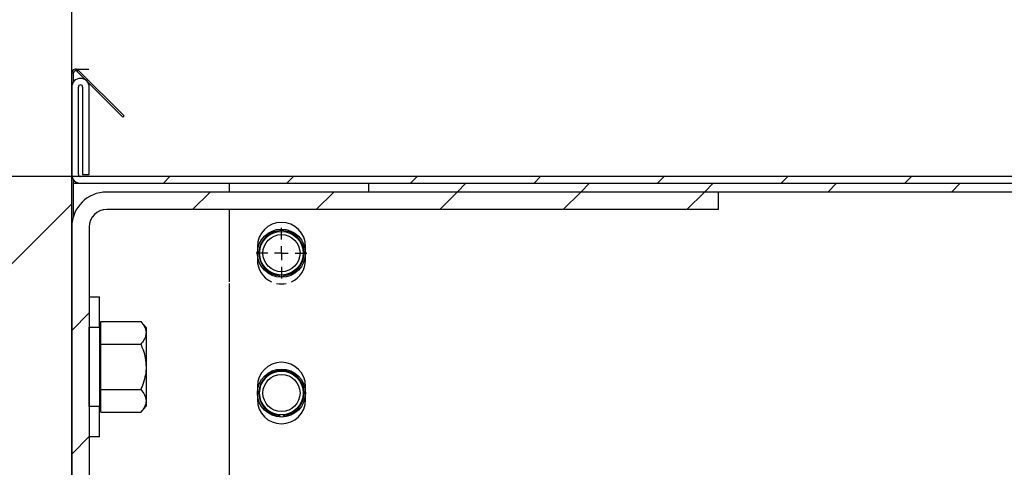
# Model space of a CAD drawing. Header units: inches. Extents: x 170 to 284, y 215 to 248.
# Tile 476 of 656: x 210.602 to 211.085, y 225.096 to 225.315. Entities that reach past the tile are written whole.
import ezdxf

# ---------------------------------------------------------------- set-up
doc = ezdxf.new("R2010")
doc.units = ezdxf.units.IN
doc.header["$LTSCALE"] = 0.25
doc.header["$MEASUREMENT"] = 0
for name, color, linetype in [('ANNOTATIONS', 1, 'Continuous'), ('FORMAT', 7, 'Continuous'), ('RH FRONT OF HOOD', 7, 'Continuous')]:
    doc.layers.add(name, color=color, linetype=linetype)
doc.styles.add('ARIAL', font='arial.ttf', dxfattribs={"height": 0.09375})
doc.dimstyles.new('STANDARD$0', dxfattribs={"dimtxt": 0.09375, "dimasz": 0.09375, "dimexe": 0.03125, "dimexo": 0.046875, "dimgap": 0.09, "dimtad": 0, "dimtih": 1, "dimtoh": 1, "dimdec": 4, "dimzin": 0, "dimdsep": 46, "dimtxsty": 'ARIAL', "dimcen": 0.09, "dimadec": 0, "dimazin": 0, "dimtfac": 1, "dimtdec": 4, "dimtofl": 0, "dimtmove": 0, "dimatfit": 1, "dimfxl": 1, "dimtolj": 1, "dimtzin": 0, "dimarcsym": 0})
pattern_1 = [(45, (200.7563139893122, 218.4993357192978), (-0.03026527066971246, 0.03026527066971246), [])]

# ---------------------------------------------------------------- blocks, each defined once
blk = doc.blocks.new('SW_CENTERMARKSYMBOL_0')
at = {"layer": 'FORMAT', "color": 0}
for p, q in [((0, 0.01968503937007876), (0, 0.03640251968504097)), ((-0.01968503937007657, 0), (-0.0364025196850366, 0)), ((0, 0), (-0.009842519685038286, 0)), ((0, 0), (0, 0.009842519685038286)), ((0, 0), (0, -0.009842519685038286)), ((0, 0), (0.009842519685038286, 0)), ((0.01968503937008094, 0), (0.03640251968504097, 0)), ((0, -0.01968503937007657), (0, -0.03640251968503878))]:
    blk.add_line(p, q, dxfattribs=at)
blk = doc.blocks.new('*D129')
at = {"layer": 'ANNOTATIONS', "color": 0, "lineweight": -2, "transparency": 16777216}
for p, q in [((209.9594651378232, 225.3844004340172), (209.9594651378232, 225.4781504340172)), ((210.5891923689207, 225.2906504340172), (209.9282151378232, 225.2906504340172)), ((211.1204829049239, 225.2379811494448), (209.9282151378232, 225.2379811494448)), ((209.9594651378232, 225.1442311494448), (209.9594651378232, 225.0504811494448)), ((209.9594651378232, 225.0504811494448), (209.8657151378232, 225.0504811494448))]:
    blk.add_line(p, q, dxfattribs=at)
at = {"layer": 'ANNOTATIONS', "color": 0, "transparency": 16777216}
for points in [[(209.9438401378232, 225.3844004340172), (209.9750901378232, 225.3844004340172), (209.9594651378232, 225.2906504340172)], [(209.9438401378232, 225.1442311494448), (209.9750901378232, 225.1442311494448), (209.9594651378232, 225.2379811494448)]]:
    blk.add_solid(points, dxfattribs=at)
at = {"layer": 'defpoints', "color": 0, "transparency": 16777216}
for p in [(210.6360673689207, 225.2906504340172), (209.9594651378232, 225.2379811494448), (211.1673579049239, 225.2379811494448)]:
    blk.add_point(p, dxfattribs=at)
at = {"layer": 'ANNOTATIONS', "color": 0, "transparency": 16777216, "insert": (209.6118125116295, 225.0504811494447), "char_height": 0.09375, "attachment_point": 5, "style": 'ARIAL'}
blk.add_mtext('\\A1;2 5/8"', dxfattribs=at)
blk = doc.blocks.new('*D130')
at = {"layer": 'ANNOTATIONS', "color": 0, "lineweight": -2, "transparency": 16777216}
for p, q in [((210.6277843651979, 225.6576941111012), (210.6277843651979, 226.3915711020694)), ((211.976220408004, 225.0994395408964), (211.976220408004, 226.3915711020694)), ((210.7215343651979, 226.3603211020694), (210.9917282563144, 226.3603211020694)), ((211.882470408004, 226.3603211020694), (211.6122765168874, 226.3603211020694))]:
    blk.add_line(p, q, dxfattribs=at)
at = {"layer": 'ANNOTATIONS', "color": 0, "transparency": 16777216}
for points in [[(210.7215343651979, 226.3759461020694), (210.7215343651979, 226.3446961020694), (210.6277843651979, 226.3603211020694)], [(211.882470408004, 226.3759461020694), (211.882470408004, 226.3446961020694), (211.976220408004, 226.3603211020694)]]:
    blk.add_solid(points, dxfattribs=at)
at = {"layer": 'defpoints', "color": 0, "transparency": 16777216}
for p in [(211.976220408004, 226.3603211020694), (210.6277843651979, 225.6108191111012), (211.976220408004, 225.0525645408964)]:
    blk.add_point(p, dxfattribs=at)
at = {"layer": 'ANNOTATIONS', "color": 0, "transparency": 16777216, "insert": (211.3020023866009, 226.3603211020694), "char_height": 0.09375, "attachment_point": 5, "style": 'ARIAL'}
blk.add_mtext('\\A1;DIM "A"', dxfattribs=at)
blk = doc.blocks.new('*D131')
at = {"layer": 'ANNOTATIONS', "color": 0, "lineweight": -2, "transparency": 16777216}
for p, q in [((210.6277843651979, 225.6576941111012), (210.6277843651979, 226.0911186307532)), ((211.5266119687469, 225.2816237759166), (211.5266119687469, 226.0911186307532)), ((210.5340343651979, 226.0598686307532), (210.4402843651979, 226.0598686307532)), ((211.6203619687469, 226.0598686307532), (211.7141119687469, 226.0598686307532))]:
    blk.add_line(p, q, dxfattribs=at)
at = {"layer": 'ANNOTATIONS', "color": 0, "transparency": 16777216}
for points in [[(210.5340343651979, 226.0754936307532), (210.5340343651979, 226.0442436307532), (210.6277843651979, 226.0598686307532)], [(211.6203619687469, 226.0754936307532), (211.6203619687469, 226.0442436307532), (211.5266119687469, 226.0598686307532)]]:
    blk.add_solid(points, dxfattribs=at)
at = {"layer": 'defpoints', "color": 0, "transparency": 16777216}
for p in [(211.5266119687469, 226.0598686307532), (210.6277843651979, 225.6108191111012), (211.5266119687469, 225.2347487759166)]:
    blk.add_point(p, dxfattribs=at)
at = {"layer": 'ANNOTATIONS', "color": 0, "transparency": 16777216, "insert": (209.9386732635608, 226.0598686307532), "char_height": 0.09375, "attachment_point": 5, "style": 'ARIAL'}
blk.add_mtext('\\A1;PROJECTION ', dxfattribs=at)

msp = doc.modelspace()

# ---------------------------------------------------------------- hatches: boundary and pattern name
at = {"layer": 'RH FRONT OF HOOD'}
h = msp.add_hatch(dxfattribs=at)
h.set_pattern_fill('ANSI31', color=256, style=0)
h.set_pattern_definition([(45, (2.800024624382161, 15.45237865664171), (-0.08838834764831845, 0.08838834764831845), [])])
h.paths.add_polyline_path([(210.1121593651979, 224.1133359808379), (210.6277843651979, 224.1133359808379), (210.6277843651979, 225.5900686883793), (210.3912902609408, 225.5900686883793), (210.3912902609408, 225.6547275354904), (210.3528750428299, 225.5213686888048), (210.3528750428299, 225.5900686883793), (210.1121593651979, 225.5900686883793)])
h = msp.add_hatch(dxfattribs=at)
h.set_pattern_fill('ANSI31', color=256, scale=0.34241245, angle=2.8e-322, style=0)
h.set_pattern_definition([(45, (200.7896657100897, 218.4993357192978), (-0.03026527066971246, 0.03026527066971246), [])])
edge = h.paths.add_edge_path(flags=0)
edge.add_arc((211.0763061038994, 224.3915581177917), 0.021400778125, 89.9999999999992, 390.52248781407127, ccw=False)
edge.add_line((211.0763061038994, 224.4129588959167), (211.1490687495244, 224.4129588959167))
edge.add_arc((211.1490687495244, 224.8238538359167), 0.4108949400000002, 270, 450.0000000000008)
edge.add_line((211.1490687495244, 225.2347487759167), (210.6654111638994, 225.2347487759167))
edge.add_arc((210.6654111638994, 225.2390289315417), 0.004280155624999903, 180.0000000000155, 269.9999999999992, ccw=False)
edge.add_line((210.6611310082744, 225.2390289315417), (210.6611310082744, 225.2818304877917))
edge.add_arc((210.6654111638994, 225.2818304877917), 0.004280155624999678, 360, 540, ccw=False)
edge.add_line((210.6696913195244, 225.2818304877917), (210.6696913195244, 225.2390289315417))
edge.add_line((210.6696913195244, 225.2390289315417), (210.6664589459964, 225.2390289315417))
edge.add_line((210.6664589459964, 225.2390289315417), (210.6664589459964, 225.2818304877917))
edge.add_arc((210.6654111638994, 225.2818304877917), 0.001047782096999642, 360, 540.0000000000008)
edge.add_line((210.6643633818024, 225.2818304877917), (210.6643633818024, 225.2390289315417))
edge.add_arc((210.6654111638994, 225.2390289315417), 0.001047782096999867, 180, 270)
edge.add_line((210.6654111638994, 225.2379811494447), (211.1490687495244, 225.2379811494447))
edge.add_arc((211.1490687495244, 224.8238538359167), 0.4141273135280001, 269.9999999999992, 450, ccw=False)
edge.add_line((211.1490687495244, 224.4097265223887), (211.0763061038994, 224.4097265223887))
edge.add_arc((211.0763061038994, 224.3915581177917), 0.018168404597, 450.0000000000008, 750.5224878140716)
edge.add_arc((211.0910543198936, 224.4002532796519), 0.001047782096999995, 390.5224878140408, 495.0000000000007)
edge.add_line((211.0903134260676, 224.4009941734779), (211.0816182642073, 224.3922990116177))
edge.add_line((211.0816182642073, 224.3922990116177), (211.0793326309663, 224.3945846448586))
edge.add_line((211.0793326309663, 224.3945846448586), (211.0880277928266, 224.4032798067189))
edge.add_arc((211.0910543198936, 224.4002532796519), 0.004280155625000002, 390.522487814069, 495.0000000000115, ccw=False)
h = msp.add_hatch(dxfattribs=at)
h.set_pattern_fill('ANSI31', color=256, scale=0.34241245, style=0)
h.set_pattern_definition(pattern_1)
edge = h.paths.add_edge_path(flags=0)
edge.add_line((211.1157170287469, 225.2304686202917), (210.7733045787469, 225.2304686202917))
edge.add_line((210.7733045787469, 225.2304686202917), (210.7733045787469, 225.2347487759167))
edge.add_line((210.7733045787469, 225.2347487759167), (211.1157170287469, 225.2347487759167))
edge.add_arc((211.1157170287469, 224.8238538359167), 0.4108949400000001, 269.9999999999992, 450, ccw=False)
edge.add_line((211.1157170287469, 224.4129588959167), (211.0429543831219, 224.4129588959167))
edge.add_line((211.0429543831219, 224.4129588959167), (211.0429543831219, 224.4172390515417))
edge.add_line((211.0429543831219, 224.4172390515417), (211.1157170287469, 224.4172390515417))
edge.add_arc((211.1157170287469, 224.8238538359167), 0.406614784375, 270, 450.0000000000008)
h = msp.add_hatch(dxfattribs=at)
h.set_pattern_fill('ANSI31', color=256, scale=0.34241245, angle=2.8e-322, style=0)
h.set_pattern_definition(pattern_1)
edge = h.paths.add_edge_path(flags=0)
edge.add_line((210.644899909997, 225.2304686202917), (210.944543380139, 225.2304686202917))
edge.add_line((210.944543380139, 225.2304686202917), (210.944543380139, 225.2219083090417))
edge.add_line((210.944543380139, 225.2219083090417), (210.6448999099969, 225.2219083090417))
edge.add_arc((210.644899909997, 225.2133479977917), 0.00856031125, 450.0000000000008, 540.0000000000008)
edge.add_line((210.6363395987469, 225.2133479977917), (210.6363395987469, 225.0592623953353))
edge.add_line((210.6363395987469, 225.0592623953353), (210.6277792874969, 225.0592623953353))
edge.add_line((210.6277792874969, 225.0592623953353), (210.6277792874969, 225.2133479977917))
edge.add_arc((210.644899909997, 225.2133479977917), 0.0171206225, 450, 540, ccw=False)

# ---------------------------------------------------------------- linework, layer by layer
for p, q in [((210.6277792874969, 220.0917137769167), (210.6277792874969, 225.5747237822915)), ((210.6277792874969, 225.2887723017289), (210.6285873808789, 225.2887723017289)), ((210.6277792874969, 225.2818304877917), (210.6277792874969, 225.2887723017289)), ((210.6285873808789, 225.2843333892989), (210.6285873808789, 225.2887723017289)), ((210.6296574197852, 225.2906504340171), (210.6360673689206, 225.2906504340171)), ((210.6304140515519, 225.2895289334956), (210.6309854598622, 225.2901003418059)), ((210.6304140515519, 225.2895289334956), (210.6527995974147, 225.2671433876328)), ((210.6309854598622, 225.2901003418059), (210.6533710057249, 225.2677147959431)), ((210.6277792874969, 225.2818304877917), (210.6277792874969, 225.2390289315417)), ((210.6310116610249, 225.2390289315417), (210.6310116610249, 225.2818304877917)), ((210.6331072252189, 225.2818304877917), (210.6331072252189, 225.2390289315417)), ((210.6363395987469, 225.2390289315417), (210.6363395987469, 225.2818304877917)), ((210.6533710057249, 225.2677147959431), (210.6527995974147, 225.2671433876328)), ((210.6277792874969, 225.2133479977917), (210.6277792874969, 225.2390289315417)), ((210.6331072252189, 225.2390289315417), (210.6363395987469, 225.2390289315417)), ((210.6285873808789, 225.2185457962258), (210.6285873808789, 225.2365260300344)), ((210.6285873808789, 225.2347487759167), (210.6320594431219, 225.2347487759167)), ((211.1157170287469, 225.2379811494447), (210.6320594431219, 225.2379811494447)), ((210.6320594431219, 225.2347487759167), (211.1157170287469, 225.2347487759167)), ((210.7048220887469, 225.2347487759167), (210.7048220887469, 225.2304686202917)), ((210.7733045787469, 225.2347487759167), (211.1157170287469, 225.2347487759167)), ((210.7733045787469, 225.2304686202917), (210.7733045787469, 225.2347487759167)), ((210.944543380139, 225.2304686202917), (210.6448999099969, 225.2304686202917)), ((211.1157170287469, 225.2304686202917), (210.7733045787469, 225.2304686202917)), ((210.944543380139, 225.2219083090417), (210.944543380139, 225.2304686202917)), ((210.944543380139, 225.2219083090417), (210.6448999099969, 225.2219083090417)), ((210.7048220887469, 225.2219083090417), (210.7048220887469, 225.1864917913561)), ((210.6277792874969, 225.2133479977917), (210.6277792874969, 225.0592623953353)), ((210.6363395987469, 225.2133479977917), (210.6363395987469, 225.0592623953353)), ((210.7186897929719, 225.2037604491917), (210.7186897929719, 225.1972546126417)), ((210.7423162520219, 225.1972546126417), (210.7423162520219, 225.2037604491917)), ((210.7296339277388, 225.1894646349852), (210.7295795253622, 225.1887733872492)), ((210.731372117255, 225.1894646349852), (210.7314265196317, 225.1887733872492)), ((210.7048220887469, 225.1856836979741), (210.7048220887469, 224.5101060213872)), ((210.6363395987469, 225.1791067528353), (210.6414073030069, 225.1791067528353)), ((210.6414073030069, 225.1641262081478), (210.6414073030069, 225.1791067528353)), ((210.6419551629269, 225.1615457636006), (210.6419551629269, 225.1671058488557)), ((210.6419551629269, 225.1671058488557), (210.6616096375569, 225.1671058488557)), ((210.6616096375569, 225.1671058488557), (210.6641777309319, 225.1641262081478)), ((210.6363395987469, 225.1642113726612), (210.6414073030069, 225.1642113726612)), ((210.6363395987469, 225.1255196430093), (210.6363395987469, 225.1642113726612)), ((210.6414073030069, 225.1642113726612), (210.6414073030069, 225.1255196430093)), ((210.6414073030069, 225.1641262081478), (210.6419551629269, 225.1641262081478)), ((210.6641777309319, 225.1641262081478), (210.6641777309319, 225.1615457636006)), ((210.6419551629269, 225.1559856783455), (210.6419551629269, 225.1615457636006)), ((210.6641777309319, 225.1615457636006), (210.6641777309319, 225.1448655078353)), ((210.6419551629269, 225.1448655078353), (210.6419551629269, 225.1559856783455)), ((210.6419551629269, 225.1559856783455), (210.6616096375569, 225.1559856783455)), ((210.6419551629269, 225.1337453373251), (210.6419551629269, 225.1448655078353)), ((210.6641777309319, 225.1448655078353), (210.6641777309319, 225.12818525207)), ((210.6419551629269, 225.1337453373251), (210.6616096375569, 225.1337453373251)), ((210.6419551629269, 225.12818525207), (210.6419551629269, 225.1337453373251)), ((210.7186897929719, 225.1352779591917), (210.7186897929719, 225.1287721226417)), ((210.7423162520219, 225.1287721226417), (210.7423162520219, 225.1352779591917)), ((210.6419551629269, 225.1226251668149), (210.6419551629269, 225.12818525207)), ((210.6641777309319, 225.12818525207), (210.6641777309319, 225.1256048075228)), ((210.6414073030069, 225.1255196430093), (210.6363395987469, 225.1255196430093)), ((210.6419551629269, 225.1256048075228), (210.6414073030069, 225.1256048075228)), ((210.6414073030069, 225.1106242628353), (210.6414073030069, 225.1256048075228)), ((210.6641777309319, 225.1256048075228), (210.6616096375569, 225.1226251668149)), ((210.6419551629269, 225.1226251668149), (210.6616096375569, 225.1226251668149)), ((210.7296339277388, 225.1209821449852), (210.7295795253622, 225.1202908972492)), ((210.731372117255, 225.1209821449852), (210.7314265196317, 225.1202908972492)), ((210.6414073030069, 225.1106242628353), (210.6363395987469, 225.1106242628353))]:
    msp.add_line(p, q, dxfattribs=at)
for centre, radius in [((210.7305030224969, 225.2005075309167), 0.01177042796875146), ((210.7305030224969, 225.2005075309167), 0.01070038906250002), ((210.7305030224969, 225.2005075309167), 0.009094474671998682), ((210.7305030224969, 225.1320250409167), 0.01177042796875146), ((210.7305030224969, 225.1320250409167), 0.0107003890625), ((210.7305030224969, 225.1320250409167), 0.009094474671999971)]:
    msp.add_circle(centre, radius, dxfattribs=at)
for centre, radius, start, end in [((210.6296574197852, 225.2887723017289), 0.001878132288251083, 45.00000000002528, 180), ((210.6296574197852, 225.2887723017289), 0.001070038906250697, 45.00000000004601, 180), ((210.6320594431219, 225.2818304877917), 0.004280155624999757, 0, 180), ((210.6320594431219, 225.2818304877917), 0.001047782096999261, 0, 180), ((210.6320594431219, 225.2390289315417), 0.004280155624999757, 180, 270), ((210.6320594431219, 225.2390289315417), 0.001047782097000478, 180, 270), ((210.6448999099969, 225.2133479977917), 0.01712062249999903, 90, 179.9999999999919), ((210.6448999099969, 225.2133479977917), 0.008560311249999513, 90, 179.9999999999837), ((210.7305030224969, 225.2037604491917), 0.01181322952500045, 0, 180), ((210.7305030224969, 225.2005075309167), 0.01107704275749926, 274.5000000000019, 265.5000000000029), ((210.7305030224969, 225.1972546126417), 0.01181322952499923, 180, 245.6553126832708), ((210.7305030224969, 225.1972546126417), 0.01181322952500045, 294.3446873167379, 0), ((210.7305030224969, 225.1972546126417), 0.01181322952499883, 258.3751194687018, 281.6248805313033), ((210.7305030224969, 225.1352779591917), 0.01181322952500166, 0, 180), ((210.7305030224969, 225.1320250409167), 0.01107704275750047, 274.5000000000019, 265.5000000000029), ((210.7305030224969, 225.1287721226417), 0.01181322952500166, 180, 0)]:
    msp.add_arc(centre, radius, start, end, dxfattribs=at)
for points, knots in [([(210.6616096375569, 225.1671058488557), (210.6622841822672, 225.1662413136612), (210.6636578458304, 225.1644807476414), (210.6641729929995, 225.1625579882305), (210.6641776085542, 225.1615719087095), (210.6641777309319, 225.1615457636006)], [0, 0, 0, 0, 0.4843414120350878, 0.9863277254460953, 1, 1, 1, 1]), ([(210.6641777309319, 225.1615457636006), (210.6640800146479, 225.160767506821), (210.6638810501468, 225.159182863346), (210.6627292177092, 225.1573403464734), (210.6618619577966, 225.156290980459), (210.6616096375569, 225.1559856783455)], [0, 0, 0, 0, 0.4062905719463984, 0.8272664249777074, 1, 1, 1, 1]), ([(210.6616096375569, 225.1559856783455), (210.6619911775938, 225.1550441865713), (210.6628938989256, 225.1528166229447), (210.663934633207, 225.1491046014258), (210.6640960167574, 225.1462904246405), (210.6641777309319, 225.1448655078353)], [0, 0, 0, 0, 0.2654599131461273, 0.6280764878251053, 1, 1, 1, 1]), ([(210.6641777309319, 225.1448655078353), (210.6641749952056, 225.1446108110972), (210.6641570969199, 225.1429444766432), (210.6637353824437, 225.139834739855), (210.6627082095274, 225.1363991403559), (210.6618812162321, 225.1344013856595), (210.6616096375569, 225.1337453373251)], [0, 0, 0, 0, 0.06653229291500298, 0.4352825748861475, 0.8145508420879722, 1, 1, 1, 1]), ([(210.6616096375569, 225.1337453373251), (210.6622841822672, 225.1328808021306), (210.6636578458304, 225.1311202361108), (210.6641729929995, 225.1291974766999), (210.6641776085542, 225.1282113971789), (210.6641777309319, 225.12818525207)], [0, 0, 0, 0, 0.4843414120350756, 0.986327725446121, 1, 1, 1, 1]), ([(210.6641777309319, 225.12818525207), (210.6640800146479, 225.1274069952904), (210.6638810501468, 225.1258223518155), (210.6627292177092, 225.1239798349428), (210.6618619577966, 225.1229304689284), (210.6616096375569, 225.1226251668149)], [0, 0, 0, 0, 0.4062905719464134, 0.8272664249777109, 1, 1, 1, 1])]:
    msp.add_open_spline(points, degree=3, knots=knots, dxfattribs=at)

# ---------------------------------------------------------------- block references
at = {"layer": 'RH FRONT OF HOOD', "xscale": -0.34241245, "yscale": 0.34241245, "zscale": 0.34241245}
msp.add_blockref('SW_CENTERMARKSYMBOL_0', (210.7305030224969, 225.2005075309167), dxfattribs=at)

# ---------------------------------------------------------------- dimensions: what is measured, and where the dimension line sits
at = {"layer": 'ANNOTATIONS'}
dim = msp.add_linear_dim(base=(211.976220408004, 226.3603211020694), p1=(210.6277843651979, 225.6108191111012), p2=(211.976220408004, 225.0525645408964), text='DIM "A"', dimstyle='STANDARD$0', dxfattribs=at)
dim.commit()
dim.dimension.update_dxf_attribs({"geometry": '*D130', "text_midpoint": (211.3020023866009, 226.3603211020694)})
dim = msp.add_linear_dim(base=(211.5266119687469, 226.0598686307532), p1=(210.6277843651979, 225.6108191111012), p2=(211.5266119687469, 225.2347487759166), text='PROJECTION ', dimstyle='STANDARD$0', dxfattribs=at)
dim.commit()
dim.dimension.update_dxf_attribs({"geometry": '*D131', "text_midpoint": (209.9386732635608, 226.0598686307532), "dimtype": 160})
dim = msp.add_linear_dim(base=(209.9594651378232, 225.2379811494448), p1=(210.6360673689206, 225.2906504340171), p2=(211.1673579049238, 225.2379811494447), angle=90, text='2 5/8"', dimstyle='STANDARD$0', dxfattribs=at)
dim.commit()
dim.dimension.update_dxf_attribs({"geometry": '*D129', "text_midpoint": (209.6118125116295, 225.0504811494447)})

doc.saveas('drawing.dxf')
